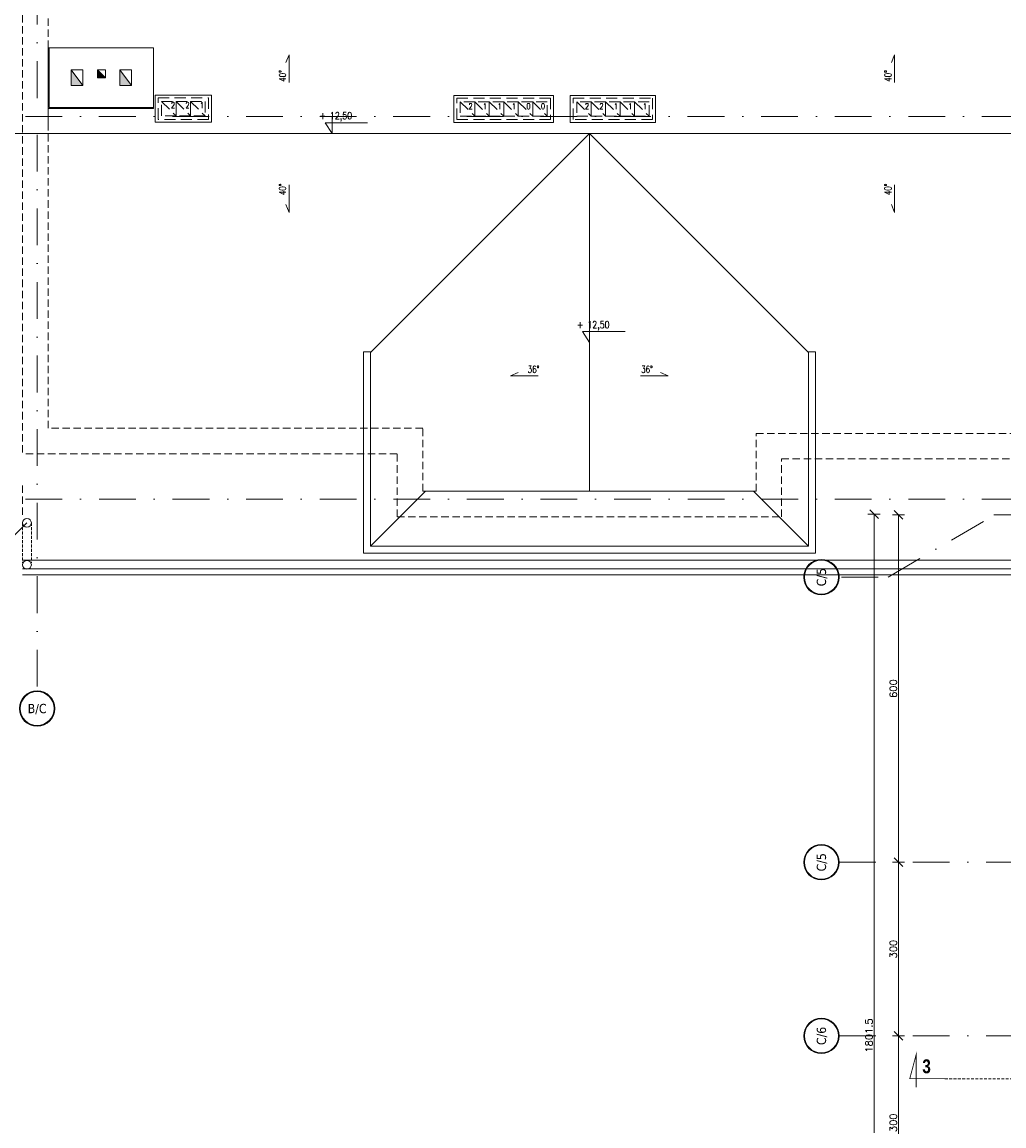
# Model space of a CAD drawing. Header units: millimetres. Extents: x 23192 to 177760, y -399809 to -79279.
# Tile 820 of 830: x 99838 to 101534, y -196684 to -194777. Entities that reach past the tile are written whole.
import ezdxf
from ezdxf.enums import TextEntityAlignment as Align

# ---------------------------------------------------------------- set-up
doc = ezdxf.new("R2010")
doc.units = ezdxf.units.MM
for name, pattern in [('6279-A-FP00$0$DASHED', [0.75, 0.5, -0.25]), ('CARKOVANA', [7.5, 5, -2.5]), ('DASHDOT', [25.4, 12.7, -6.35, 0, -6.35]), ('HIDDEN', [9.525, 6.35, -3.175])]:
    doc.linetypes.add(name, pattern=pattern)
doc.layers.get('0').update_dxf_attribs({"lineweight": 0})
for name, color, linetype, lineweight in [('!! 0_ Istn-widok', 1, 'Continuous', 15), ('!! 0_ Opis', 8, 'Continuous', 13), ('!! 0_Istn-cienka', 4, 'Continuous', 9), ('!! 0_Istn-went', 5, 'Continuous', 13), ('!! 0_Osie', 1, 'DASHDOT', 13), ('!! wymiary osi', 250, 'Continuous', 9), ('0-osie-liniA', 14, 'DASHDOT', 5), ('0-osie-tx', 66, 'Continuous', 9), ('0-rzedne-blok', 62, 'Continuous', 13)]:
    doc.layers.add(name, color=color, linetype=linetype, lineweight=lineweight)
doc.layers.add('!! 1_Wyburzenia', color=252, linetype='CARKOVANA', lineweight=13, true_color=0x696969)
doc.styles.add('ARCHETYP', font='romans.shx', dxfattribs={"height": 15})
doc.styles.add('DEUTSCH', font='SIMPLEX8')
doc.styles.add('SIMPLEX', font='simplex.shx', dxfattribs={"width": 0.77})
doc.styles.add('STYLE7', font='ARIALNB.TTF')
doc.styles.add('TAHOMA', font='tahoma.ttf')
doc.styles.add('TXT', font='simplex.shx')
doc.dimstyles.new('DIM50', dxfattribs={"dimscale": 5, "dimtxt": 2.5, "dimasz": 1.5, "dimexe": 0, "dimexo": 0, "dimgap": 0.5, "dimtad": 1, "dimdec": 4, "dimrnd": 0.5, "dimdsep": 46, "dimtxsty": 'TXT', "dimblk1": 'TICK1', "dimblk2": 'TICK1', "dimsah": 1, "dimcen": 0, "dimse1": 1, "dimse2": 1, "dimclrd": 1, "dimclre": 7, "dimclrt": 9, "dimadec": 0, "dimazin": 0, "dimtfac": 1, "dimtdec": 4, "dimtmove": 2, "dimatfit": 3, "dimldrblk": 'TICK1', "dimfxl": 1, "dimtolj": 1, "dimarcsym": 0})

# ---------------------------------------------------------------- blocks, each defined once
blk = doc.blocks.new('*U81')
h = blk.add_hatch(color=256)
edge = h.paths.add_edge_path()
edge.add_arc((0, 0), 30.6, 0, 360)
edge = h.paths.add_edge_path(flags=17)
edge.add_arc((0, 0), 29.4, 0, 360)
for radius in [30.6, 29.4]:
    blk.add_circle((0, 0), radius)
at = {"style": 'TAHOMA', "flags": 8}
blk.add_attdef('ANSICHTSNUMMER', text='', height=16, dxfattribs=at).set_placement((0, 0), align=Align.MIDDLE_CENTER)
blk = doc.blocks.new('TICK1')
at = {"color": 2}
blk.add_line((-1, -1), (1, 1), dxfattribs=at)
at = {"color": 0}
for p, q in [((0, 0), (-1, 0)), ((0, -1.4), (0, 1.4))]:
    blk.add_line(p, q, dxfattribs=at)
blk = doc.blocks.new('*D3769')
at = {"layer": '!! wymiary osi', "color": 1, "lineweight": -2, "transparency": 16777216}
blk.add_line((51630.4, -197482.6), (51630.4, -195696.1), dxfattribs=at)
at = {"layer": 'DEFPOINTS', "color": 0, "transparency": 16777216}
for p in [(51630.4, -195688.6), (51851.7, -195688.6), (51851.7, -197490.1)]:
    blk.add_point(p, dxfattribs=at)
at = {"layer": '!! wymiary osi', "color": 1, "lineweight": -2, "transparency": 16777216, "xscale": 7.5, "yscale": 7.5, "zscale": 7.5}
for p, rotation in [((51630.4, -195688.6), 90), ((51630.4, -197490.1), 270)]:
    blk.add_blockref('TICK1', p, dxfattribs=dict(at, rotation=rotation))
at = {"layer": '!! wymiary osi', "color": 9, "transparency": 16777216, "insert": (51621.7, -196589.3), "char_height": 12.5, "attachment_point": 5, "rotation": 90, "style": 'TXT'}
blk.add_mtext('\\A1;1801.5', dxfattribs=at)
blk = doc.blocks.new('*D3771')
at = {"layer": '!! wymiary osi', "color": 1, "lineweight": -2, "transparency": 16777216}
blk.add_line((51672.5, -196882.6), (51672.5, -196597.6), dxfattribs=at)
at = {"layer": 'DEFPOINTS', "color": 0, "transparency": 16777216}
for p in [(51672.5, -196590.1), (51672.5, -196590.1), (51630.4, -196890.1)]:
    blk.add_point(p, dxfattribs=at)
at = {"layer": '!! wymiary osi', "color": 1, "lineweight": -2, "transparency": 16777216, "xscale": 7.5, "yscale": 7.5, "zscale": 7.5}
for p, rotation in [((51672.5, -196590.1), 90), ((51672.5, -196890.1), 270)]:
    blk.add_blockref('TICK1', p, dxfattribs=dict(at, rotation=rotation))
at = {"layer": '!! wymiary osi', "color": 9, "transparency": 16777216, "insert": (51663.7, -196740.1), "char_height": 12.5, "attachment_point": 5, "rotation": 90, "style": 'TXT'}
blk.add_mtext('\\A1;300', dxfattribs=at)
blk = doc.blocks.new('*D3772')
at = {"layer": '!! wymiary osi', "color": 1, "lineweight": -2, "transparency": 16777216}
blk.add_line((51672.5, -196582.6), (51672.5, -196297.6), dxfattribs=at)
at = {"layer": 'DEFPOINTS', "color": 0, "transparency": 16777216}
for p in [(51672.5, -196290.1), (51672.5, -196290.1), (51672.5, -196590.1)]:
    blk.add_point(p, dxfattribs=at)
at = {"layer": '!! wymiary osi', "color": 1, "lineweight": -2, "transparency": 16777216, "xscale": 7.5, "yscale": 7.5, "zscale": 7.5}
for p, rotation in [((51672.5, -196290.1), 90), ((51672.5, -196590.1), 270)]:
    blk.add_blockref('TICK1', p, dxfattribs=dict(at, rotation=rotation))
at = {"layer": '!! wymiary osi', "color": 9, "transparency": 16777216, "insert": (51663.7, -196440.1), "char_height": 12.5, "attachment_point": 5, "rotation": 90, "style": 'TXT'}
blk.add_mtext('\\A1;300', dxfattribs=at)
blk = doc.blocks.new('*D3773')
at = {"layer": '!! wymiary osi', "color": 1, "lineweight": -2, "transparency": 16777216}
blk.add_line((51672.5, -196282.6), (51672.5, -195697.6), dxfattribs=at)
at = {"layer": 'DEFPOINTS', "color": 0, "transparency": 16777216}
for p in [(51672.5, -195690.1), (51837.1, -195690.1), (51672.5, -196290.1)]:
    blk.add_point(p, dxfattribs=at)
at = {"layer": '!! wymiary osi', "color": 1, "lineweight": -2, "transparency": 16777216, "xscale": 7.5, "yscale": 7.5, "zscale": 7.5}
for p, rotation in [((51672.5, -195690.1), 90), ((51672.5, -196290.1), 270)]:
    blk.add_blockref('TICK1', p, dxfattribs=dict(at, rotation=rotation))
at = {"layer": '!! wymiary osi', "color": 9, "transparency": 16777216, "insert": (51663.7, -195990.1), "char_height": 12.5, "attachment_point": 5, "rotation": 90, "style": 'TXT'}
blk.add_mtext('\\A1;600', dxfattribs=at)
blk = doc.blocks.new('D_kota')
for p, q in [((8.7, 0), (8.7, 23)), ((-0.8, 15), (8.7, 15)), ((8.7, 0), (-0.8, 15))]:
    blk.add_line(p, q)
blk.add_lwpolyline([(-0.8, 15), (57.9, 15)])
at = {"style": 'DEUTSCH', "width": 0.8}
blk.add_attdef('POZ.ARCH', (7.3, 19.7), '', height=10, dxfattribs=at)
blk = doc.blocks.new('oznaczenie przekroi')
at = {"layer": '!! 0_ Opis', "color": 2, "const_width": 1.44}
blk.add_lwpolyline([(87812.4, -196602.5), (87751.6, -196602.5), (87762.8, -196560.4), (87762.8, -196617.7)], dxfattribs=at)
blk.add_lwpolyline([(87812.4, -196602.5), (87751.6, -196602.5), (87762.8, -196560.4), (87762.8, -196617.7)], dxfattribs=at)
at = {"layer": '!! 1_Wyburzenia'}
blk.add_lwpolyline([(87812.4, -196602.5), (89794.5, -196602.5)], dxfattribs=at)
at = {"layer": '!! 0_ Opis', "color": 9, "style": 'STYLE7', "text_generation_flag": 6, "width": 0.95}
blk.add_text('3', height=24, rotation=180, dxfattribs=at).set_placement((87773.4, -196593.1))
blk = doc.blocks.new('BLOK OSI')
at = {"layer": '0-osie-liniA', "ltscale": 5}
for points in [[(50184.71142, -193635.47368), (50184.71142, -195993.9543)], [(48639.25763, -195002.0883), (55442.2848, -195002.0883)], [(48639.33021, -195663.0883), (55424.2848, -195663.0883)], [(51574.26032, -195797.61414), (51654.70835, -195797.61414), (51841.21802, -195688.5883)], [(51837.14395, -195690.0883), (53504.05566, -195690.0883)], [(51570.03302, -196290.0883), (53810.60983, -196290.0883)], [(51570.03302, -196590.0883), (53810.60983, -196590.0883)]]:
    blk.add_lwpolyline(points, dxfattribs=at)
at = {"layer": '0-osie-tx'}
ref = blk.add_blockref('*U81', (51539.43302, -195797.61414), dxfattribs=dict(at, rotation=270))
ref.add_attrib('ANSICHTSNUMMER', 'C/5', dxfattribs={"layer": '0', "height": 16, "rotation": 90, "style": 'TAHOMA', "flags": 8}).set_placement((51539.43302, -195797.61414), align=Align.MIDDLE_CENTER)
ref = blk.add_blockref('*U81', (50184.71142, -196024.5543), dxfattribs=dict(at, rotation=180))
ref.add_attrib('ANSICHTSNUMMER', 'B/C', dxfattribs={"layer": '0', "height": 16, "style": 'TAHOMA', "flags": 8}).set_placement((50184.71142, -196024.5543), align=Align.MIDDLE_CENTER)
ref = blk.add_blockref('*U81', (51539.43302, -196290.0883), dxfattribs=dict(at, rotation=270))
ref.add_attrib('ANSICHTSNUMMER', 'C/5', dxfattribs={"layer": '0', "height": 16, "rotation": 90, "style": 'TAHOMA', "flags": 8}).set_placement((51539.43302, -196290.0883), align=Align.MIDDLE_CENTER)
ref = blk.add_blockref('*U81', (51539.43302, -196590.0883), dxfattribs=dict(at, rotation=270))
ref.add_attrib('ANSICHTSNUMMER', 'C/6', dxfattribs={"layer": '0', "height": 16, "rotation": 90, "style": 'TAHOMA', "flags": 8}).set_placement((51539.43302, -196590.0883), align=Align.MIDDLE_CENTER)
at = {"layer": '!! wymiary osi'}
for base, p1, p2, picture, middle in [((51630.43546, -195688.5883), (51851.71142, -197490.0883), (51851.71142, -195688.5883), '*D3769', (51621.68546, -196589.3383)), ((51672.45727, -195690.0883), (51672.45727, -196290.0883), (51837.14395, -195690.0883), '*D3773', (51663.70727, -195990.0883)), ((51672.45727, -196290.0883), (51672.45727, -196590.0883), (51672.45727, -196290.0883), '*D3772', (51663.70727, -196440.0883)), ((51672.45727, -196590.0883), (51630.43546, -196890.0883), (51672.45727, -196590.0883), '*D3771', (51663.70727, -196740.0883))]:
    dim = blk.add_linear_dim(base=base, p1=p1, p2=p2, angle=90, dimstyle='DIM50', dxfattribs=at)
    dim.commit()
    dim.dimension.update_dxf_attribs({"geometry": picture, "text_midpoint": middle})

msp = doc.modelspace()

# ---------------------------------------------------------------- hatches: boundary and pattern name
at = {"layer": '!! 0_Istn-went'}
for points in [[(99923.13512, -194859.5883), (99923.13512, -194886.5883), (99943.13512, -194886.5883)], [(99982.13512, -194873.5883), (99968.13512, -194859.5883), (99968.13512, -194873.5883)], [(100007.13512, -194886.5883), (100027.13512, -194886.5883), (100007.13512, -194859.5883)]]:
    msp.add_hatch(color=256, dxfattribs=at).paths.add_polyline_path(points)

# ---------------------------------------------------------------- linework, layer by layer
at = {"layer": '!! 0_ Istn-widok'}
msp.add_line((100439.84206, -195682.5883), (101196.42819, -195682.5883), dxfattribs=at)
for points in [[(100065.13512, -194821.5883), (99883.13512, -194821.5883), (99883.13512, -194926.5883), (100065.13512, -194926.5883)], [(100068.13512, -194903.0883), (100165.13512, -194903.0883), (100165.13512, -194950.0883), (100068.13512, -194950.0883)], [(100584.13512, -194903.5883), (100756.13512, -194903.5883), (100756.13512, -194950.5883), (100584.13512, -194950.5883)], [(100785.13512, -194903.5883), (100932.13512, -194903.5883), (100932.13512, -194950.5883), (100785.13512, -194950.5883)]]:
    msp.add_lwpolyline(points, close=True, dxfattribs=at)
for points in [[(99885.13512, -194821.5883), (99885.13512, -194924.5883)], [(99883.13512, -194926.5883), (99883.13512, -194951.5883)], [(99885.13512, -194924.5883), (100065.13512, -194924.5883)], [(104803.13512, -194969.5883), (99819.13512, -194969.5883)], [(100440.049, -195347.67443), (100818.34206, -194969.38137)], [(100818.13512, -195587.5883), (100818.13512, -194969.5883)], [(101196.63512, -195347.67443), (100818.34206, -194969.38137)], [(100427.84206, -195694.5883), (100427.84206, -195346.5883)], [(100427.84206, -195346.5883), (100439.84206, -195346.79524)], [(100439.84206, -195682.5883), (100439.84206, -195346.79524)], [(101196.42819, -195682.5883), (101196.63512, -195346.5883)], [(101208.65168, -195346.5883), (101196.63513, -195346.57754)], [(101208.42819, -195694.5883), (101208.65168, -195346.5883)], [(100439.84206, -195682.5883), (100534.84206, -195587.5883)], [(101101.42819, -195587.5883), (100534.84206, -195587.5883)], [(101196.42819, -195682.5883), (101101.42819, -195587.5883)], [(99839.13512, -195706.5883), (101550.13512, -195706.5883)], [(100427.84206, -195694.5883), (101208.42819, -195694.5883)], [(99839.13512, -195721.5883), (101550.13512, -195721.5883)], [(99839.13512, -195731.5883), (101550.13512, -195731.5883)]]:
    msp.add_lwpolyline(points, dxfattribs=at)
at = {"layer": '!! 0_ Istn-widok', "linetype": 'HIDDEN', "ltscale": 3}
for points in [[(100073.13512, -194908.0883), (100160.13512, -194908.0883), (100160.13512, -194945.0883), (100073.13512, -194945.0883)], [(100589.13512, -194908.5883), (100751.13512, -194908.5883), (100751.13512, -194945.5883), (100589.13512, -194945.5883)], [(100790.13512, -194908.5883), (100927.13512, -194908.5883), (100927.13512, -194945.5883), (100790.13512, -194945.5883)], [(100079.13512, -194914.0883), (100104.13512, -194914.0883), (100104.13512, -194939.0883), (100079.13512, -194939.0883)], [(100104.13512, -194914.0883), (100129.13512, -194914.0883), (100129.13512, -194939.0883), (100104.13512, -194939.0883)], [(100129.13512, -194914.0883), (100154.13512, -194914.0883), (100154.13512, -194939.0883), (100129.13512, -194939.0883)], [(100595.13512, -194939.5883), (100620.13512, -194939.5883), (100620.13512, -194914.5883), (100595.13512, -194914.5883)], [(100620.13512, -194939.5883), (100645.13512, -194939.5883), (100645.13512, -194914.5883), (100620.13512, -194914.5883)], [(100645.13512, -194939.5883), (100670.13512, -194939.5883), (100670.13512, -194914.5883), (100645.13512, -194914.5883)], [(100670.13512, -194939.5883), (100695.13512, -194939.5883), (100695.13512, -194914.5883), (100670.13512, -194914.5883)], [(100695.13512, -194939.5883), (100720.13512, -194939.5883), (100720.13512, -194914.5883), (100695.13512, -194914.5883)], [(100720.13512, -194939.5883), (100745.13512, -194939.5883), (100745.13512, -194914.5883), (100720.13512, -194914.5883)], [(100796.13512, -194939.5883), (100821.13512, -194939.5883), (100821.13512, -194914.5883), (100796.13512, -194914.5883)], [(100821.13512, -194939.5883), (100846.13512, -194939.5883), (100846.13512, -194914.5883), (100821.13512, -194914.5883)], [(100846.13512, -194939.5883), (100871.13512, -194939.5883), (100871.13512, -194914.5883), (100846.13512, -194914.5883)], [(100871.13512, -194939.5883), (100896.13512, -194939.5883), (100896.13512, -194914.5883), (100871.13512, -194914.5883)], [(100896.13512, -194939.5883), (100921.13512, -194939.5883), (100921.13512, -194914.5883), (100896.13512, -194914.5883)]]:
    msp.add_lwpolyline(points, close=True, dxfattribs=at)
for points in [[(100079.13512, -194914.0883), (100104.13512, -194939.0883)], [(100104.13512, -194914.0883), (100129.13512, -194939.0883)], [(100129.13512, -194914.0883), (100154.13512, -194939.0883)], [(100595.13512, -194914.5883), (100620.13512, -194939.5883)], [(100620.13512, -194914.5883), (100645.13512, -194939.5883)], [(100645.13512, -194914.5883), (100670.13512, -194939.5883)], [(100670.13512, -194914.5883), (100695.13512, -194939.5883)], [(100695.13512, -194914.5883), (100720.13512, -194939.5883)], [(100720.13512, -194914.5883), (100745.13512, -194939.5883)], [(100796.13512, -194914.5883), (100821.13512, -194939.5883)], [(100821.13512, -194914.5883), (100846.13512, -194939.5883)], [(100846.13512, -194914.5883), (100871.13512, -194939.5883)], [(100871.13512, -194914.5883), (100896.13512, -194939.5883)], [(100896.13512, -194914.5883), (100921.13512, -194939.5883)]]:
    msp.add_lwpolyline(points, dxfattribs=at)
at = {"layer": '!! 0_ Istn-widok', "linetype": '6279-A-FP00$0$DASHED', "ltscale": 10}
for points in [[(99839.13512, -195642.0883), (99839.13512, -195711.39026)], [(99854.13512, -195642.0883), (99854.13512, -195711.39026)]]:
    msp.add_lwpolyline(points, dxfattribs=at)
at = {"layer": '!! 0_ Istn-widok'}
for centre in [(99846.63512, -195642.0883), (99846.63512, -195714.44966)]:
    msp.add_circle(centre, 7.5, dxfattribs=at)
at = {"layer": '!! 0_ Opis'}
for points in [[(100299.34965, -194881.17971), (100299.34965, -194833.40744), (100293.90748, -194846.77375)], [(101345.17965, -194881.17971), (101345.17965, -194833.40744), (101339.73748, -194846.77375)], [(100299.34965, -195057.99688), (100299.34965, -195105.76916), (100293.90748, -195092.40285)], [(101345.17965, -195057.99688), (101345.17965, -195105.76916), (101339.73748, -195092.40285)], [(100729.72654, -195388.07329), (100681.95426, -195388.07329), (100695.32058, -195382.63112)], [(100906.54371, -195388.07329), (100954.31599, -195388.07329), (100940.94967, -195382.63112)], [(99823.99793, -195664.7255), (99846.63512, -195642.0883)]]:
    msp.add_lwpolyline(points, dxfattribs=at)
at = {"layer": '!! 0_Istn-cienka', "linetype": 'HIDDEN', "ltscale": 2}
for points in [[(99839.13512, -194307.5883), (99839.13512, -195522.5883)], [(99883.13512, -194351.5883), (99883.13512, -194926.5883)], [(99885.13512, -194821.5883), (100065.13512, -194821.5883)], [(100065.13512, -194821.5883), (100065.13512, -194924.5883)], [(99883.13512, -194951.5883), (99883.13512, -195478.5883)], [(100530.13512, -195478.5883), (99883.13512, -195478.5883)], [(100530.13512, -195587.5883), (100530.13512, -195478.5883)], [(101106.13512, -195587.5883), (101106.13512, -195487.5883)], [(101106.13512, -195487.5883), (101870.13512, -195487.5883)], [(100486.13512, -195522.5883), (99839.13512, -195522.5883)], [(100486.13512, -195631.5883), (100486.13512, -195522.5883)], [(101150.13512, -195631.5883), (101150.13512, -195531.5883)], [(101150.13512, -195531.5883), (101826.13512, -195531.5883)], [(99839.13512, -195577.5883), (99839.13512, -195631.5883)], [(100530.13512, -195587.5883), (101106.13512, -195587.5883)], [(100486.13512, -195631.5883), (101150.13512, -195631.5883)]]:
    msp.add_lwpolyline(points, dxfattribs=at)
at = {"layer": '!! 0_Istn-went'}
for points in [[(99923.13512, -194859.5883), (99943.13512, -194859.5883)], [(99923.13512, -194859.5883), (99923.13512, -194886.5883)], [(99923.13512, -194859.5883), (99943.13512, -194886.5883)], [(99943.13512, -194859.5883), (99943.13512, -194886.5883)], [(99968.13512, -194859.5883), (99982.13512, -194859.5883)], [(99968.13512, -194859.5883), (99968.13512, -194873.5883)], [(99968.13512, -194859.5883), (99982.13512, -194873.5883)], [(99982.13512, -194859.5883), (99982.13512, -194873.5883)], [(100007.13512, -194859.5883), (100027.13512, -194859.5883)], [(100007.13512, -194859.5883), (100007.13512, -194886.5883)], [(100007.13512, -194859.5883), (100027.13512, -194886.5883)], [(100027.13512, -194859.5883), (100027.13512, -194886.5883)], [(99923.13512, -194886.5883), (99943.13512, -194886.5883)], [(99968.13512, -194873.5883), (99982.13512, -194873.5883)], [(100007.13512, -194886.5883), (100027.13512, -194886.5883)]]:
    msp.add_lwpolyline(points, dxfattribs=at)

# ---------------------------------------------------------------- block references
at = {"layer": '!! 0_Osie'}
msp.add_blockref('BLOK OSI', (49679.4237, 61.73009), dxfattribs=at)
at = {"layer": '!! 1_Wyburzenia'}
msp.add_blockref('oznaczenie przekroi', (13619.88099, 0.26991), dxfattribs=at)
at = {"layer": '0-rzedne-blok'}
ref = msp.add_blockref('D_kota', (100362.63545, -194969.5883), dxfattribs=dict(at, xscale=1.250000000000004, yscale=1.250000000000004, zscale=1.250000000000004))
ref.add_attrib('POZ.ARCH', '+ 12,50', (100351.81013, -194945.00836), dxfattribs={"layer": '0', "height": 12.5, "style": 'DEUTSCH', "width": 0.8})
ref = msp.add_blockref('D_kota', (100807.30981, -195330.54524), dxfattribs=dict(at, xscale=1.250000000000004, yscale=1.250000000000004, zscale=1.250000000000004))
ref.add_attrib('POZ.ARCH', '+ 12,50', (100796.48449, -195305.96529), dxfattribs={"layer": '0', "height": 12.5, "style": 'DEUTSCH', "width": 0.8})

# ---------------------------------------------------------------- texts
at = {"layer": '!! 0_ Opis', "style": 'SIMPLEX', "width": 0.75}
for p in [(100294.01427, -194880.20754), (101339.84427, -194880.20754), (100294.01427, -195076.11192), (101339.84427, -195076.11192)]:
    msp.add_text('40%%D', height=12, rotation=90, dxfattribs=at).set_placement(p)
for p in [(100711.61151, -195382.73792), (100907.51588, -195382.73792)]:
    msp.add_text('36%%D', height=12, dxfattribs=at).set_placement(p)
at = {"layer": '!! 0_Istn-went', "style": 'ARCHETYP', "width": 0.8}
for s, p in [('2', (100095.25569, -194925.62797)), ('2', (100120.25569, -194925.62797)), ('1', (100145.25569, -194925.62797)), ('2', (100609.29656, -194927.41077)), ('1', (100634.29656, -194927.41077)), ('1', (100659.29656, -194927.41077)), ('1', (100684.29656, -194927.41077)), ('0', (100709.29656, -194927.41077)), ('0', (100734.29656, -194927.41077)), ('2', (100810.29656, -194927.41077)), ('2', (100835.29656, -194927.41077)), ('1', (100860.29656, -194927.41077)), ('1', (100885.29656, -194927.41077)), ('1', (100910.29656, -194927.41077))]:
    msp.add_text(s, height=10, rotation=0.00000004, dxfattribs=at).set_placement(p)

doc.saveas('drawing.dxf')
